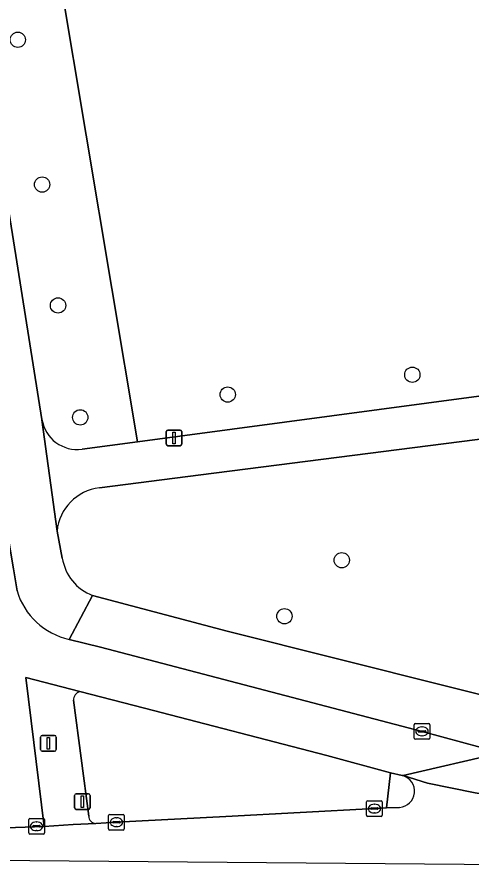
# Model space of a CAD drawing. Extents: x 161084 to 161928, y 385354 to 386522.
# Drawn here: x 161261.9 to 161291, y 385354.2 to 385408.5 of the extents above; entities that cross this region are included whole.
import ezdxf

# ---------------------------------------------------------------- set-up
doc = ezdxf.new("R2010")
doc.units = 0
for name, color, linetype in [('IMGEO_Boom', 7, 'Continuous'), ('IMGEO_Fietspad_gesloten', 7, 'Continuous'), ('IMGEO_Groenvoorziening', 7, 'Continuous'), ('IMGEO_Kolk', 7, 'Continuous'), ('IMGEO_Lichtmast', 7, 'Continuous'), ('IMGEO_Rijbaan_lokaal_gesloten', 7, 'Continuous'), ('IMGEO_Rioolput', 7, 'Continuous'), ('IMGEO_Verkeerseiland_gesloten', 7, 'Continuous'), ('IMGEO_Verkeerseiland_groen', 7, 'Continuous'), ('IMGEO_Verkeersregelinstallatiepaal', 7, 'Continuous'), ('IMGEO_Voetpad_open', 7, 'Continuous')]:
    doc.layers.add(name, color=color, linetype=linetype)

msp = doc.modelspace()

# ---------------------------------------------------------------- linework, layer by layer
at = {"layer": 'IMGEO_Boom'}
for centre in [(161261.99, 385407.066), (161263.546, 385397.804), (161264.562, 385390.075), (161287.205, 385385.646), (161275.406, 385384.378), (161265.982, 385382.92), (161282.694, 385373.787), (161279.03, 385370.2)]:
    msp.add_circle(centre, 0.489, dxfattribs=at)
at = {"layer": 'IMGEO_Fietspad_gesloten'}
for points in [[(161261.939, 385371.83), (161261.708, 385373.229), (161261.121, 385376.774), (161251.747, 385433.067), (161251.01, 385436.86), (161250.012, 385441.75), (161248.719, 385447.607), (161246.11, 385458.67)], [(161260.6, 385356.653), (161263.684, 385356.765), (161262.512, 385366.294), (161265.95, 385365.39), (161270.081, 385364.315), (161281.74, 385361.288), (161285.818, 385360.193), (161286.559, 385360.019), (161286.602, 385360.009), (161286.612, 385360.011), (161292.857, 385361.465), (161287.826, 385362.842), (161267.28, 385368.215), (161265.278, 385368.72)]]:
    msp.add_lwpolyline(points, dxfattribs=at)
msp.add_arc((161266.248, 385373.109), 4.495, 196.5286, 257.5387, dxfattribs=at)
at = {"layer": 'IMGEO_Groenvoorziening'}
for points in [[(161295.221, 385422.083), (161263.082, 385420.601), (161269.634, 385381.353), (161297.516, 385385.082)], [(161266.094, 385380.88), (161269.634, 385381.353), (161263.082, 385420.601), (161259.265, 385420.409)], [(161257.619, 385418.421), (161260.645, 385400.791), (161263.535, 385382.785)], [(161297.043, 385382.22), (161273.677, 385379.254), (161267.203, 385378.413)], [(161264.496, 385375.648), (161264.835, 385373.925)], [(161266.774, 385371.53), (161275.373, 385369.253), (161296.531, 385363.951)]]:
    msp.add_lwpolyline(points, dxfattribs=at)
for centre, radius, start, end in [((161265.794, 385383.149), 2.289, 189.1473, 277.5224), ((161267.579, 385375.337), 3.099, 96.975, 174.2395), ((161267.837, 385374.373), 3.035, 188.4844, 249.5031)]:
    msp.add_arc(centre, radius, start, end, dxfattribs=at)
at = {"layer": 'IMGEO_Kolk'}
for p, q in [((161287.4, 385363.342), (161288.252, 385363.342)), ((161287.325, 385362.416), (161287.325, 385363.268)), ((161287.584, 385362.836), (161287.584, 385362.848)), ((161288.022, 385362.799), (161287.624, 385362.799)), ((161287.627, 385362.885), (161288.025, 385362.885)), ((161287.813, 385363.122), (161287.838, 385363.122)), ((161288.068, 385362.848), (161288.068, 385362.836)), ((161288.326, 385363.268), (161288.326, 385362.416)), ((161288.252, 385362.342), (161287.4, 385362.342)), ((161287.836, 385362.562), (161287.811, 385362.562)), ((161284.283, 385357.478), (161284.283, 385358.33)), ((161284.358, 385358.404), (161285.21, 385358.404)), ((161284.542, 385357.898), (161284.542, 385357.91)), ((161284.585, 385357.947), (161284.983, 385357.947)), ((161284.771, 385358.184), (161284.796, 385358.184)), ((161285.026, 385357.91), (161285.026, 385357.898)), ((161285.284, 385358.33), (161285.284, 385357.478)), ((161267.795, 385356.606), (161267.795, 385357.458)), ((161267.87, 385357.532), (161268.722, 385357.532)), ((161268.796, 385357.458), (161268.796, 385356.606)), ((161285.21, 385357.404), (161284.358, 385357.404)), ((161284.98, 385357.861), (161284.582, 385357.861)), ((161284.794, 385357.624), (161284.769, 385357.624)), ((161268.054, 385357.026), (161268.054, 385357.038)), ((161268.492, 385356.989), (161268.094, 385356.989)), ((161268.097, 385357.075), (161268.495, 385357.075)), ((161268.283, 385357.312), (161268.308, 385357.312)), ((161268.538, 385357.038), (161268.538, 385357.026)), ((161268.722, 385356.532), (161267.87, 385356.532)), ((161268.306, 385356.752), (161268.281, 385356.752))]:
    msp.add_line(p, q, dxfattribs=at)
for points in [[(161287.4, 385363.342), (161288.252, 385363.342)], [(161287.325, 385362.416), (161287.325, 385363.268)], [(161288.326, 385363.268), (161288.326, 385362.416)], [(161288.252, 385362.342), (161287.4, 385362.342)], [(161284.283, 385357.478), (161284.283, 385358.33)], [(161284.358, 385358.404), (161285.21, 385358.404)], [(161285.284, 385358.33), (161285.284, 385357.478)], [(161267.795, 385356.606), (161267.795, 385357.458)], [(161267.87, 385357.532), (161268.722, 385357.532)], [(161268.796, 385357.458), (161268.796, 385356.606)], [(161285.21, 385357.404), (161284.358, 385357.404)], [(161268.722, 385356.532), (161267.87, 385356.532)]]:
    msp.add_lwpolyline(points, dxfattribs=at)
for centre, radius, start, end in [((161287.402, 385363.266), 0.0765, 91.552, 178.448), ((161287.402, 385363.266), 0.0765, 91.552, 178.448), ((161288.25, 385363.266), 0.0765, 1.552, 88.448), ((161288.25, 385363.266), 0.0765, 1.552, 88.448), ((161287.624, 385362.845), 0.0403, 85.8775, 175.7526), ((161287.621, 385362.835), 0.0366, 178.938, 274.7102), ((161288.025, 385362.842), 0.043, 264.8664, 352.4533), ((161288.029, 385362.847), 0.0386, 1.7309, 96.639), ((161287.402, 385362.418), 0.0765, 181.552, 268.448), ((161287.402, 385362.418), 0.0765, 181.552, 268.448), ((161288.25, 385362.418), 0.0765, 271.552, 358.448), ((161288.25, 385362.418), 0.0765, 271.552, 358.448), ((161284.36, 385358.328), 0.0765, 91.552, 178.448), ((161284.36, 385358.328), 0.0765, 91.552, 178.448), ((161284.582, 385357.907), 0.0403, 85.8775, 175.7526), ((161284.579, 385357.897), 0.0366, 178.938, 274.7102), ((161284.983, 385357.904), 0.043, 264.8664, 352.4533), ((161284.987, 385357.909), 0.0386, 1.7309, 96.639), ((161285.208, 385358.328), 0.0765, 1.552, 88.448), ((161285.208, 385358.328), 0.0765, 1.552, 88.448), ((161267.872, 385357.456), 0.0765, 91.552, 178.448), ((161267.872, 385357.456), 0.0765, 91.552, 178.448), ((161268.72, 385357.456), 0.0765, 1.552, 88.448), ((161268.72, 385357.456), 0.0765, 1.552, 88.448), ((161284.36, 385357.48), 0.0765, 181.552, 268.448), ((161284.36, 385357.48), 0.0765, 181.552, 268.448), ((161285.208, 385357.48), 0.0765, 271.552, 358.448), ((161285.208, 385357.48), 0.0765, 271.552, 358.448), ((161268.094, 385357.035), 0.0403, 85.8775, 175.7526), ((161268.091, 385357.025), 0.0366, 178.938, 274.7102), ((161268.495, 385357.032), 0.043, 264.8664, 352.4533), ((161268.499, 385357.037), 0.0386, 1.7309, 96.639), ((161267.872, 385356.608), 0.0765, 181.552, 268.448), ((161267.872, 385356.608), 0.0765, 181.552, 268.448), ((161268.72, 385356.608), 0.0765, 271.552, 358.448), ((161268.72, 385356.608), 0.0765, 271.552, 358.448)]:
    msp.add_arc(centre, radius, start, end, dxfattribs=at)
for centre, major_axis, ratio, start_param, end_param in [((161287.812, 385362.842), (-0.387, 0.002), 0.722429, 4.712389, 7.853982), ((161287.837, 385362.842), (-0.39, 0.002), 0.717154, 1.570796, 4.712389), ((161284.77, 385357.904), (-0.387, 0.002), 0.722429, 4.712389, 7.853982), ((161284.795, 385357.904), (-0.39, 0.002), 0.717154, 1.570796, 4.712389), ((161268.282, 385357.032), (-0.387, 0.002), 0.722429, 4.712389, 7.853982), ((161268.307, 385357.032), (-0.39, 0.002), 0.717154, 1.570796, 4.712389)]:
    msp.add_ellipse(centre, major_axis=major_axis, ratio=ratio, start_param=start_param, end_param=end_param, dxfattribs=at)
at = {"layer": 'IMGEO_Lichtmast'}
for p, q in [((161271.48, 385381.207), (161271.48, 385382.007)), ((161271.48, 385382.007), (161271.48, 385381.207)), ((161271.58, 385382.107), (161272.37, 385382.107)), ((161272.37, 385382.107), (161271.58, 385382.107)), ((161272.47, 385382.007), (161272.47, 385381.207)), ((161272.47, 385381.207), (161272.47, 385382.007)), ((161272.37, 385381.107), (161271.58, 385381.107)), ((161271.58, 385381.107), (161272.37, 385381.107))]:
    msp.add_line(p, q, dxfattribs=at)
msp.add_lwpolyline([(161271.9, 385381.982), (161272.05, 385381.982), (161272.05, 385381.232), (161271.9, 385381.232), (161271.9, 385381.982)], dxfattribs=at)
for centre, start, end in [((161271.58, 385382.007), 90, 180), ((161271.58, 385382.007), 90, 180), ((161272.37, 385382.007), 0, 90), ((161272.37, 385382.007), 360, 90), ((161271.58, 385381.207), 180, 270), ((161271.58, 385381.207), 180, 270), ((161272.37, 385381.207), 270, 0), ((161272.37, 385381.207), 270, 0)]:
    msp.add_arc(centre, 0.1, start, end, dxfattribs=at)
at = {"layer": 'IMGEO_Rijbaan_lokaal_gesloten'}
for points in [[(161292.857, 385361.465), (161286.612, 385360.011), (161288.172, 385359.529), (161291.222, 385358.909), (161294.158, 385358.451), (161297.736, 385358.198), (161302.025, 385358.107), (161303.986, 385358.072), (161307.966, 385358.21), (161314.892, 385358.542), (161402.097, 385363.009), (161508.768, 385368.474)], [(161402.333, 385358.921), (161402.264, 385360.078), (161402.097, 385363.009), (161314.892, 385358.542), (161307.966, 385358.21), (161303.986, 385358.072), (161302.025, 385358.107), (161297.736, 385358.198), (161294.158, 385358.451), (161291.222, 385358.909), (161288.172, 385359.529), (161286.612, 385360.011), (161286.602, 385360.009)], [(161286.389, 385357.981), (161285.561, 385357.953), (161284.784, 385357.904), (161275.28, 385357.398), (161268.296, 385357.032), (161266.971, 385356.96), (161265.525, 385356.895), (161263.684, 385356.765), (161260.6, 385356.653), (161259.281, 385356.581), (161252.963, 385356.198)], [(161252.414, 385356.596), (161252.644, 385354.672), (161310.703, 385354.168), (161370.581, 385357.274), (161370.865, 385357.424)]]:
    msp.add_lwpolyline(points, dxfattribs=at)
msp.add_arc((161286.307, 385359.015), 1.037, 274.5251, 73.4834, dxfattribs=at)
at = {"layer": 'IMGEO_Rioolput'}
for p, q in [((161262.685, 385356.346), (161262.685, 385357.198)), ((161262.76, 385357.272), (161263.612, 385357.272)), ((161262.987, 385356.815), (161263.385, 385356.815)), ((161263.173, 385357.052), (161263.198, 385357.052)), ((161263.686, 385357.198), (161263.686, 385356.346)), ((161263.612, 385356.272), (161262.76, 385356.272)), ((161262.944, 385356.766), (161262.944, 385356.778)), ((161263.382, 385356.729), (161262.984, 385356.729)), ((161263.196, 385356.492), (161263.171, 385356.492)), ((161263.428, 385356.778), (161263.428, 385356.766))]:
    msp.add_line(p, q, dxfattribs=at)
for points in [[(161262.685, 385356.346), (161262.685, 385357.198)], [(161262.76, 385357.272), (161263.612, 385357.272)], [(161263.686, 385357.198), (161263.686, 385356.346)], [(161263.612, 385356.272), (161262.76, 385356.272)]]:
    msp.add_lwpolyline(points, dxfattribs=at)
for centre, radius, start, end in [((161262.762, 385357.196), 0.0765, 91.552, 178.448), ((161262.762, 385357.196), 0.0765, 91.552, 178.448), ((161262.984, 385356.775), 0.0403, 85.8775, 175.7526), ((161263.389, 385356.777), 0.0386, 1.7309, 96.639), ((161263.61, 385357.196), 0.0765, 1.552, 88.448), ((161263.61, 385357.196), 0.0765, 1.552, 88.448), ((161262.762, 385356.348), 0.0765, 181.552, 268.448), ((161262.762, 385356.348), 0.0765, 181.552, 268.448), ((161262.981, 385356.765), 0.0366, 178.938, 274.7102), ((161263.385, 385356.772), 0.043, 264.8664, 352.4533), ((161263.61, 385356.348), 0.0765, 271.552, 358.448), ((161263.61, 385356.348), 0.0765, 271.552, 358.448)]:
    msp.add_arc(centre, radius, start, end, dxfattribs=at)
for centre, major_axis, ratio, start_param, end_param in [((161263.172, 385356.772), (-0.387, 0.002), 0.722429, 4.712389, 7.853982), ((161263.197, 385356.772), (-0.39, 0.002), 0.717154, 1.570796, 4.712389)]:
    msp.add_ellipse(centre, major_axis=major_axis, ratio=ratio, start_param=start_param, end_param=end_param, dxfattribs=at)
at = {"layer": 'IMGEO_Verkeerseiland_gesloten'}
msp.add_lwpolyline([(161286.602, 385360.009), (161286.559, 385360.019), (161285.818, 385360.193), (161285.561, 385357.953), (161286.389, 385357.981)], dxfattribs=at)
msp.add_arc((161286.307, 385359.015), 1.037, 274.5251, 73.4834, dxfattribs=at)
at = {"layer": 'IMGEO_Verkeerseiland_groen'}
for points in [[(161270.081, 385364.315), (161265.95, 385365.39)], [(161265.559, 385364.826), (161266.527, 385357.42)], [(161266.971, 385356.96), (161268.296, 385357.032), (161275.28, 385357.398), (161284.784, 385357.904), (161285.561, 385357.953), (161285.818, 385360.193), (161281.74, 385361.288), (161270.081, 385364.315)]]:
    msp.add_lwpolyline(points, dxfattribs=at)
for centre, radius, start, end in [((161266.097, 385364.87), 0.54, 105.8236, 184.7121), ((161266.975, 385357.408), 0.448, 178.4583, 269.5137)]:
    msp.add_arc(centre, radius, start, end, dxfattribs=at)
at = {"layer": 'IMGEO_Verkeersregelinstallatiepaal'}
for p, q in [((161263.45, 385361.677), (161263.45, 385362.477)), ((161263.45, 385362.477), (161263.45, 385361.677)), ((161263.55, 385362.577), (161264.34, 385362.577)), ((161264.34, 385362.577), (161263.55, 385362.577)), ((161264.44, 385362.477), (161264.44, 385361.677)), ((161264.44, 385361.677), (161264.44, 385362.477)), ((161264.34, 385361.577), (161263.55, 385361.577)), ((161263.55, 385361.577), (161264.34, 385361.577)), ((161265.618, 385357.948), (161265.618, 385358.748)), ((161265.618, 385358.748), (161265.618, 385357.948)), ((161265.718, 385358.848), (161266.508, 385358.848)), ((161266.508, 385358.848), (161265.718, 385358.848)), ((161266.608, 385358.748), (161266.608, 385357.948)), ((161266.608, 385357.948), (161266.608, 385358.748)), ((161266.508, 385357.848), (161265.718, 385357.848)), ((161265.718, 385357.848), (161266.508, 385357.848))]:
    msp.add_line(p, q, dxfattribs=at)
for points in [[(161263.87, 385362.452), (161264.02, 385362.452), (161264.02, 385361.702), (161263.87, 385361.702), (161263.87, 385362.452)], [(161266.038, 385358.723), (161266.188, 385358.723), (161266.188, 385357.973), (161266.038, 385357.973), (161266.038, 385358.723)]]:
    msp.add_lwpolyline(points, dxfattribs=at)
for centre, start, end in [((161263.55, 385362.477), 90, 180), ((161263.55, 385362.477), 90, 180), ((161264.34, 385362.477), 0, 90), ((161264.34, 385362.477), 360, 90), ((161263.55, 385361.677), 180, 270), ((161263.55, 385361.677), 180, 270), ((161264.34, 385361.677), 270, 0), ((161264.34, 385361.677), 270, 0), ((161265.718, 385358.748), 90, 180), ((161265.718, 385358.748), 90, 180), ((161266.508, 385358.748), 0, 90), ((161266.508, 385358.748), 360, 90), ((161265.718, 385357.948), 180, 270), ((161265.718, 385357.948), 180, 270), ((161266.508, 385357.948), 270, 0), ((161266.508, 385357.948), 270, 0)]:
    msp.add_arc(centre, 0.1, start, end, dxfattribs=at)
at = {"layer": 'IMGEO_Voetpad_open'}
for points in [[(161239.748, 385546.589), (161236.498, 385546.189), (161238.063, 385534.381), (161238.25, 385531.707), (161240.162, 385518.052), (161240.406, 385515.739), (161242.543, 385499.354), (161242.894, 385496.715), (161244.69, 385483.009), (161245.058, 385480.755), (161247.973, 385459.037), (161246.11, 385458.67), (161248.719, 385447.607), (161250.012, 385441.75), (161251.01, 385436.86), (161251.747, 385433.067), (161261.121, 385376.774), (161261.708, 385373.229), (161261.939, 385371.83)], [(161264.835, 385373.925), (161264.496, 385375.648), (161263.535, 385382.77), (161263.535, 385382.785), (161260.645, 385400.791), (161257.619, 385418.421), (161257.613, 385418.443), (161256.938, 385422.597), (161253.53, 385442.999), (161253.495, 385443.122), (161252.465, 385450.476)], [(161267.203, 385378.413), (161273.677, 385379.254), (161297.043, 385382.22), (161305.585, 385383.564), (161305.797, 385383.566), (161376.611, 385387.114)], [(161297.516, 385385.082), (161269.634, 385381.353), (161266.094, 385380.88)], [(161263.535, 385382.785), (161263.535, 385382.77), (161264.496, 385375.648)], [(161296.531, 385363.951), (161275.373, 385369.253), (161266.774, 385371.53), (161265.278, 385368.72), (161267.28, 385368.215), (161287.826, 385362.842), (161292.857, 385361.465)], [(161265.278, 385368.72), (161266.774, 385371.53)], [(161265.95, 385365.39), (161262.512, 385366.294), (161263.684, 385356.765), (161265.525, 385356.895), (161266.971, 385356.96)], [(161266.527, 385357.42), (161265.559, 385364.826)]]:
    msp.add_lwpolyline(points, dxfattribs=at)
for centre, radius, start, end in [((161265.794, 385383.149), 2.289, 189.1473, 277.5224), ((161267.579, 385375.337), 3.099, 96.975, 174.2395), ((161267.837, 385374.373), 3.035, 188.4844, 249.5031), ((161266.248, 385373.109), 4.495, 196.5286, 257.5387), ((161266.097, 385364.87), 0.54, 105.8236, 184.7121), ((161266.975, 385357.408), 0.448, 178.4583, 269.5137)]:
    msp.add_arc(centre, radius, start, end, dxfattribs=at)

doc.saveas('drawing.dxf')
